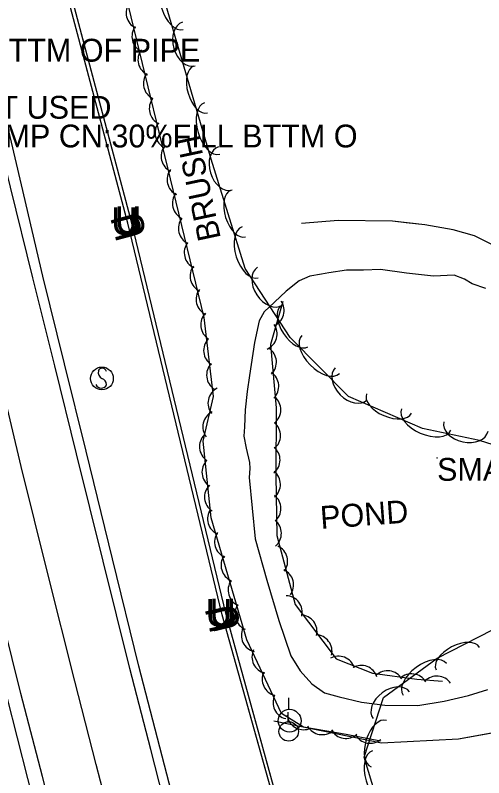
# Model space of a CAD drawing. Extents: x 954793 to 988390, y 1867850 to 1924428.
# Drawn here: x 960843.6 to 960946.1, y 1908420.1 to 1908587.1 of the extents above; entities that cross this region are included whole.
import ezdxf

# ---------------------------------------------------------------- set-up
doc = ezdxf.new("R2010")
doc.units = 0
for name, color, linetype in [('Default', 7, 'Continuous'), ('S_EDGE_PAVEMENT', 7, 'Continuous'), ('S_LEVEE', 7, 'Continuous'), ('S_MSC_PT_SYM', 7, 'Continuous'), ('S_PAVEMENT_CROWN', 7, 'Continuous'), ('S_SHOULDER', 7, 'Continuous'), ('S_SIDE_DRAIN_ANNOT', 7, 'Continuous'), ('S_SIGN', 7, 'Continuous'), ('S_STREAM', 7, 'Continuous'), ('S_STREAM_ANNOT', 7, 'Continuous'), ('S_SURVEY_TEXT_ANNOT', 7, 'Continuous'), ('S_TREE', 7, 'Continuous'), ('S_TREE_ANNOT', 7, 'Continuous'), ('S_UNDERGROUND_CABLE', 7, 'Continuous'), ('S_UTILITY_POLE', 7, 'Continuous')]:
    doc.layers.add(name, color=color, linetype=linetype)

msp = doc.modelspace()

# ---------------------------------------------------------------- linework, layer by layer
at = {"layer": 'S_EDGE_PAVEMENT'}
for points in [[(960905.85, 1908307.8), (960899.95, 1908328.37), (960894.05, 1908349.52), (960888.14, 1908370.66), (960882.97, 1908389.61), (960877.81, 1908408.56), (960873.24, 1908426.32), (960868.67, 1908444.08), (960862.82, 1908467.58), (960856.97, 1908491.09), (960852.21, 1908510.36), (960847.45, 1908529.62), (960842.57, 1908549.5), (960837.68, 1908569.38), (960832.97, 1908589.07), (960828.26, 1908608.77), (960823.04, 1908630), (960817.81, 1908651.23), (960813.33, 1908669.4), (960808.85, 1908687.57), (960803.83, 1908708.22), (960798.81, 1908728.88), (960793.43, 1908751.09)], [(960882.58, 1908300.08), (960876.3, 1908321.43), (960870.35, 1908342.62), (960864.39, 1908363.81), (960859.29, 1908383), (960854.2, 1908402.18), (960849.51, 1908420.39), (960844.83, 1908438.59), (960838.99, 1908461.91), (960833.16, 1908485.24), (960828.48, 1908504.33), (960823.81, 1908523.42), (960818.93, 1908543.56), (960814.06, 1908563.7), (960809.3, 1908582.99), (960804.55, 1908602.29), (960799.33, 1908623.63), (960794.11, 1908644.97), (960789.58, 1908663.35), (960785.05, 1908681.73), (960780.05, 1908702.34), (960775.05, 1908722.94), (960769.46, 1908745.75)]]:
    msp.add_lwpolyline(points, dxfattribs=at)
at = {"layer": 'S_LEVEE'}
for points in [[(960900.17, 1908432.6), (960923.74, 1908427.78), (960940.57, 1908428.69), (960948.2, 1908430.01), (960951.75, 1908431.13), (960958.17, 1908434.98), (960966.91, 1908442.28), (960971.63, 1908447.27), (960974.57, 1908453.87), (960977.14, 1908463.71), (960979.61, 1908476.61), (960979.87, 1908485.95), (960977.41, 1908496.02), (960972.77, 1908509.85), (960968.64, 1908517.56), (960962.51, 1908525.58), (960953.54, 1908534.19), (960944.11, 1908538.84), (960939.45, 1908540.13), (960933.22, 1908541.25), (960926.18, 1908542.01), (960914.29, 1908542.19), (960906.25, 1908541.5)], [(960929.13, 1908541.69), (960926.18, 1908542.01), (960914.29, 1908542.19), (960906.25, 1908541.5)], [(960968.45, 1908517.81), (960962.51, 1908525.58), (960953.54, 1908534.19), (960944.11, 1908538.84), (960939.45, 1908540.13), (960933.22, 1908541.25), (960929.13, 1908541.69)], [(960900.17, 1908432.6), (960923.74, 1908427.78), (960940.57, 1908428.69), (960947.56, 1908429.9)]]:
    msp.add_lwpolyline(points, dxfattribs=at)
at = {"layer": 'S_MSC_PT_SYM'}
msp.add_lwpolyline([(960935.91, 1908490.17), (960935.91, 1908490.22), (960935.91, 1908490.17), (960935.86, 1908490.17), (960935.91, 1908490.17), (960935.91, 1908490.12), (960935.91, 1908490.17), (960935.96, 1908490.17)], close=True, dxfattribs=at)
msp.add_lwpolyline([(960935.91, 1908490.17), (960935.91, 1908490.22), (960935.91, 1908490.17), (960935.86, 1908490.17), (960935.91, 1908490.17), (960935.91, 1908490.12), (960935.91, 1908490.17), (960935.96, 1908490.17)], close=True, dxfattribs=at)
msp.add_lwpolyline([(960935.91, 1908490.17), (960935.91, 1908490.22), (960935.91, 1908490.17), (960935.86, 1908490.17), (960935.91, 1908490.17), (960935.91, 1908490.12), (960935.91, 1908490.17), (960935.96, 1908490.17)], dxfattribs=at)
at = {"layer": 'S_PAVEMENT_CROWN'}
msp.add_lwpolyline([(960894.26, 1908303.84), (960888.03, 1908325.24), (960882.18, 1908346.14), (960876.34, 1908367.05), (960871.19, 1908385.93), (960866.04, 1908404.81), (960861.32, 1908423.04), (960856.6, 1908441.26), (960850.74, 1908464.78), (960844.88, 1908488.29), (960840.35, 1908507.53), (960835.82, 1908526.78), (960830.99, 1908546.41), (960826.16, 1908566.04), (960821.3, 1908585.7), (960816.45, 1908605.37), (960811.24, 1908626.91), (960806.03, 1908648.46), (960801.35, 1908667.19), (960796.66, 1908685.93), (960791.9, 1908705.52), (960787.15, 1908725.1), (960781.56, 1908748.02)], dxfattribs=at)
at = {"layer": 'S_SHOULDER'}
for points in [[(960908.38, 1908304.85), (960905.28, 1908315.69), (960901.51, 1908328.88), (960895.75, 1908349.92), (960890, 1908370.97), (960884.91, 1908390.03), (960879.83, 1908409.08), (960875.22, 1908426.81), (960870.61, 1908444.54), (960864.86, 1908468.08), (960859.12, 1908491.63), (960854.36, 1908510.81), (960849.59, 1908530), (960844.94, 1908549.98), (960840.29, 1908569.96), (960835.41, 1908589.69), (960830.52, 1908609.41), (960825.35, 1908630.63), (960820.18, 1908651.85), (960815.83, 1908669.72), (960811.48, 1908687.58), (960806.43, 1908708.45), (960801.37, 1908729.32), (960795.83, 1908751.67)], [(960878.52, 1908299.82), (960872.51, 1908320.55), (960866.76, 1908342.01), (960861.02, 1908363.47), (960855.97, 1908382.82), (960850.93, 1908402.16), (960846.37, 1908419.96), (960841.81, 1908437.76), (960836.11, 1908461.04), (960830.42, 1908484.32), (960825.7, 1908503.57), (960820.99, 1908522.82), (960816.11, 1908543.02), (960811.24, 1908563.23), (960806.61, 1908582.38), (960801.98, 1908601.53), (960796.71, 1908623.15), (960791.44, 1908644.76), (960786.96, 1908662.91), (960782.48, 1908681.05), (960777.34, 1908701.64), (960772.2, 1908722.22)]]:
    msp.add_lwpolyline(points, dxfattribs=at)
at = {"layer": 'S_SIGN'}
msp.add_circle((960862.56, 1908507.59), 2.49, dxfattribs=at)
for centre, radius, start, end in [((960863.24, 1908508.92), 1.5, 167.1196, 241.9813), ((960862.63, 1908508.86), 0.95, 16.5258, 156.8957), ((960862.15, 1908506.25), 1.4, 358.6529, 73.7063), ((960862.41, 1908506.77), 1.28, 204.641, 335.359)]:
    msp.add_arc(centre, radius, start, end, dxfattribs=at)
at = {"layer": 'S_STREAM'}
for points in [[(960946.57, 1908527.29), (960943.58, 1908528.32), (960941.94, 1908529.37), (960939.66, 1908530.21), (960935.11, 1908529.99), (960929.23, 1908530.68), (960923.5, 1908531.48), (960919.83, 1908531.27), (960916.07, 1908531.29), (960912.25, 1908530.69), (960910.64, 1908530.41), (960908.03, 1908530.01), (960905.76, 1908528.99), (960902.89, 1908526.73), (960900.34, 1908524.31), (960898.09, 1908522.2), (960896.98, 1908520.21), (960895.94, 1908515.49), (960894.85, 1908508.24), (960894.31, 1908504.75), (960893.9, 1908500.71), (960893.76, 1908496.96), (960893.65, 1908494.98), (960894.1, 1908492.32), (960894.88, 1908489.19), (960894.92, 1908487.9), (960894.77, 1908485.89)], [(960894.77, 1908485.89), (960896.12, 1908472.45), (960898.68, 1908463.41), (960901.28, 1908454.59), (960903.89, 1908446.82), (960905.95, 1908443.53), (960908.5, 1908440.74), (960911.28, 1908438.75), (960914.48, 1908437.84), (960919.4, 1908436.66), (960924.49, 1908436.04), (960931.69, 1908435.95), (960937.5, 1908436.9), (960942.77, 1908438.12), (960947.06, 1908439.45)]]:
    msp.add_lwpolyline(points, dxfattribs=at)
at = {"layer": 'S_TREE'}
for points in [[(960923.53, 1908428.18), (960916.05, 1908429.6), (960906.66, 1908431.21), (960901.88, 1908434.22), (960894.24, 1908450.32), (960886.48, 1908477.06), (960884.75, 1908493.84), (960887.01, 1908503.65), (960884.96, 1908520.94), (960862.84, 1908612.1), (960844.73, 1908679.69)], [(960958.19, 1908305.08), (960946.97, 1908339.49), (960940.87, 1908358.17), (960931.2, 1908388.1), (960924.28, 1908410.43), (960919.97, 1908424.61), (960924.21, 1908437.71), (960935.94, 1908446.3), (960948.02, 1908452.53), (960961.28, 1908477.82), (960959.13, 1908486.15), (960956.78, 1908490.08), (960955.55, 1908490.73), (960945.19, 1908493.98), (960932.72, 1908496.62), (960916.49, 1908503.66), (960903.79, 1908516.55), (960893.92, 1908531.65), (960886.44, 1908555.64), (960872.51, 1908603.23)], [(960902.12, 1908524.45), (960899.43, 1908515.02), (960900.71, 1908501.12), (960900.62, 1908486.23), (960900.83, 1908473.16), (960904.82, 1908458.07), (960913.81, 1908446.18), (960921.77, 1908443.07), (960931.49, 1908441.74), (960937.13, 1908441.3)]]:
    msp.add_lwpolyline(points, dxfattribs=at)
for centre, start, end in [((960871.47, 1908587.65), 142.8368, 244.4337), ((960872.76, 1908582.5), 142.8368, 244.4337), ((960874.08, 1908577.39), 142.8368, 244.4337), ((960875.26, 1908572.19), 142.8368, 244.4337), ((960876.56, 1908566.69), 142.8368, 244.4337), ((960877.84, 1908561.4), 142.8368, 244.4337), ((960879.13, 1908556.25), 142.8368, 244.4337), ((960880.44, 1908551.14), 142.8368, 244.4337), ((960881.63, 1908545.94), 142.8368, 244.4337), ((960882.93, 1908540.44), 142.8368, 244.4337), ((960884.21, 1908535.15), 142.8368, 244.4337), ((960885.49, 1908530.01), 142.8368, 244.4337), ((960886.81, 1908524.89), 142.8368, 244.4337), ((960898.79, 1908522.46), 293.271, 34.8679), ((960887.83, 1908519.33), 135.9833, 237.5802), ((960897.25, 1908517.35), 293.271, 34.8679), ((960888.46, 1908513.72), 135.9833, 237.5802), ((960897.11, 1908511.16), 314.4386, 56.0355), ((960889.1, 1908508.32), 135.9833, 237.5802), ((960897.63, 1908505.88), 314.4386, 56.0355), ((960889.4, 1908502.16), 116.2043, 217.8012), ((960898.08, 1908500.71), 308.8668, 50.4637), ((960888.28, 1908497), 116.2043, 217.8012), ((960898.01, 1908495.07), 308.8668, 50.4637), ((960887.54, 1908492.66), 135.0882, 236.6851), ((960897.91, 1908489.73), 308.8668, 50.4637), ((960888.09, 1908487.04), 135.0882, 236.6851), ((960897.99, 1908484.39), 310.1449, 51.7418), ((960888.65, 1908481.62), 135.0882, 236.6851), ((960898.11, 1908479.09), 310.1449, 51.7418), ((960889.31, 1908476.85), 145.3841, 246.9811), ((960898.2, 1908473.65), 310.1449, 51.7418), ((960890.85, 1908471.8), 145.3841, 246.9811), ((960899.57, 1908467.53), 323.987, 65.5839), ((960892.27, 1908466.66), 145.3841, 246.9811), ((960900.86, 1908462.36), 323.987, 65.5839), ((960893.81, 1908461.22), 145.3841, 246.9811), ((960902.77, 1908456.36), 346.3203, 87.9173), ((960895.32, 1908456), 145.3841, 246.9811), ((960906, 1908452.15), 346.3203, 87.9173), ((960896.71, 1908451.32), 154.5989, 256.1959), ((960909.28, 1908447.81), 346.3203, 87.9173), ((960899.04, 1908446.58), 154.5989, 256.1959), ((960914.35, 1908443.12), 17.8318, 119.4287), ((960919.29, 1908441.1), 17.8318, 119.4287), ((960925.06, 1908439.93), 31.4108, 133.0077), ((960901.26, 1908441.73), 154.5989, 256.1959), ((960930.32, 1908439.25), 31.4108, 133.0077), ((960935.89, 1908438.76), 34.7132, 136.3102), ((960903.65, 1908436.61), 154.5989, 256.1959), ((960906.7, 1908434.29), 186.9685, 288.5654), ((960910.75, 1908433.21), 209.4915, 311.0884), ((960915.97, 1908432.39), 209.4915, 311.0884), ((960921.25, 1908431.32), 208.4007, 309.9976)]:
    msp.add_arc(centre, 3.64, start, end, dxfattribs=at)
for centre, major_axis, ratio in [((960878.7, 1908589.65), (1.65, -5.63), 0.55008), ((960881.55, 1908580.83), (1.39, -4.76), 0.685311), ((960884.19, 1908570.87), (1.5, -5.13), 0.540699), ((960886.69, 1908562.36), (1.65, -5.63), 0.55008), ((960889.57, 1908553.6), (1.47, -4.73), 0.685311), ((960892.39, 1908543.69), (1.59, -5.1), 0.540699), ((960895.03, 1908535.22), (1.75, -5.6), 0.55008), ((960899.29, 1908527.78), (2.71, -4.15), 0.685311), ((960904.71, 1908519.01), (2.92, -4.48), 0.540699), ((960910.43, 1908512.83), (4.12, -4.18), 0.55008), ((960917.11, 1908506.42), (3.48, -3.53), 0.685311), ((960925.39, 1908502.11), (4.9, -2.13), 0.540699), ((960933.52, 1908498.58), (5.38, -2.34), 0.55008), ((960942.23, 1908497.04), (4.85, -1.03), 0.685311), ((960940.43, 1908446.23), (-4.75, -2.45), 0.540699), ((960933.23, 1908441.69), (-4.74, -3.47), 0.55008), ((960925.91, 1908436.01), (-4, -2.93), 0.685311), ((960923.17, 1908427.6), (-1.65, -5.09), 0.540699), ((960923.46, 1908420.41), (1.71, -5.61), 0.55008)]:
    msp.add_ellipse(centre, major_axis=major_axis, ratio=ratio, start_param=3.141593, end_param=6.283185, dxfattribs=at)
at = {"layer": 'S_UNDERGROUND_CABLE'}
for p, q in [((960868.22, 1908541.61), (960844.08, 1908632.56)), ((960869.02, 1908541.86), (960844.78, 1908633.08)), ((960888.88, 1908455.84), (960868.22, 1908541.61)), ((960889.73, 1908455.91), (960869.02, 1908541.86)), ((960913.02, 1908369.52), (960888.88, 1908455.84)), ((960913.45, 1908369.8), (960889.73, 1908455.91))]:
    msp.add_line(p, q, dxfattribs=at)
for points in [[(960945.64, 1908302.15), (960913.02, 1908369.52), (960888.88, 1908455.84), (960868.22, 1908541.61), (960844.08, 1908632.56), (960824.14, 1908725.3), (960808.48, 1908797.9), (960788.35, 1908883.09), (960766.42, 1908964.38), (960745.02, 1909034.36), (960738.49, 1909058.96), (960737.77, 1909085.45), (960735.34, 1909104.37), (960736.79, 1909113.35), (960738.52, 1909122.62), (960729.67, 1909140.01), (960718.57, 1909158.78), (960700.61, 1909211.39), (960677.76, 1909284.06), (960656.04, 1909306.18), (960624.97, 1909341.03), (960589.63, 1909398.18)], [(960945.64, 1908302.15), (960913.02, 1908369.52), (960888.88, 1908455.84), (960868.22, 1908541.61), (960844.08, 1908632.56), (960824.14, 1908725.3), (960808.48, 1908797.9), (960788.35, 1908883.09), (960766.42, 1908964.38), (960745.02, 1909034.36), (960738.49, 1909058.96), (960737.77, 1909085.45), (960735.34, 1909104.37), (960736.79, 1909113.35), (960738.52, 1909122.62), (960729.67, 1909140.01), (960718.57, 1909158.78), (960700.61, 1909211.39), (960677.76, 1909284.06), (960656.04, 1909306.18), (960624.97, 1909341.03), (960589.63, 1909398.18)], [(961060.21, 1908175.08), (961039.44, 1908233.41), (961027.23, 1908256.63), (961018.7, 1908265.88), (960974.34, 1908275.37), (960946.09, 1908302.18), (960913.45, 1908369.8), (960889.73, 1908455.91), (960869.02, 1908541.86), (960844.78, 1908633.08), (960824.78, 1908725.66), (960810.01, 1908797.62), (960789.06, 1908883.36), (960767.15, 1908964.86), (960745.85, 1909034.68), (960739.57, 1909059.72), (960738.76, 1909085.67), (960736.17, 1909104.53), (960737.6, 1909112.95)], [(961060.21, 1908175.08), (961039.44, 1908233.41), (961027.23, 1908256.63), (961018.7, 1908265.88), (960974.34, 1908275.37), (960946.09, 1908302.18), (960913.45, 1908369.8), (960889.73, 1908455.91), (960869.02, 1908541.86), (960844.78, 1908633.08), (960824.78, 1908725.66), (960810.01, 1908797.62), (960789.06, 1908883.36), (960767.15, 1908964.86), (960745.85, 1909034.68), (960739.57, 1909059.72), (960738.76, 1909085.67), (960736.17, 1909104.53), (960737.6, 1909112.95)]]:
    msp.add_lwpolyline(points, dxfattribs=at)
at = {"layer": 'S_UTILITY_POLE'}
for p, q in [((960903.48, 1908435.14), (960903.48, 1908437.62)), ((960903.32, 1908432.42), (960903.32, 1908434.53))]:
    msp.add_line(p, q, dxfattribs=at)
for centre, radius in [((960903.63, 1908432.62), 2.5), ((960903.44, 1908430.28), 2.13)]:
    msp.add_circle(centre, radius, dxfattribs=at)

# ---------------------------------------------------------------- texts
at = {"layer": 'Default'}
for rotation, p in [(360, (960865.39, 1908539.32)), (360, (960864.59, 1908539.06)), (104.8636, (960871.61, 1908538.75)), (104.8764, (960872.41, 1908539.01)), (360, (960885.25, 1908453.29)), (360, (960886.1, 1908453.37)), (103.54, (960892.2, 1908452.91)), (103.5498, (960893.05, 1908452.98))]:
    msp.add_text('U', height=6, rotation=rotation, dxfattribs=at).set_placement(p)
at = {"layer": 'S_SIDE_DRAIN_ANNOT'}
for s, p in [('CN:0%FILL BTTM OF PIPE', (960801.24, 1908576.98)), ('DI:16" TY:CMP CN:30%FILL BTTM O', (960805.79, 1908558.19))]:
    msp.add_text(s, height=5, dxfattribs=at).set_placement(p)
at = {"layer": 'S_STREAM_ANNOT'}
msp.add_text('POND', height=5, rotation=4.2194, dxfattribs=at).set_placement((960910.51, 1908474.62))
at = {"layer": 'S_SURVEY_TEXT_ANNOT'}
for s, p in [('DIRT DW NOT USED', (960799.64, 1908564.48)), ('SMALL POND', (960935.91, 1908485.17))]:
    msp.add_text(s, height=5, dxfattribs=at).set_placement(p)
at = {"layer": 'S_TREE_ANNOT'}
msp.add_text('BRUSH', height=5, rotation=102.024, dxfattribs=at).set_placement((960888.6, 1908538.3))

doc.saveas('drawing.dxf')
